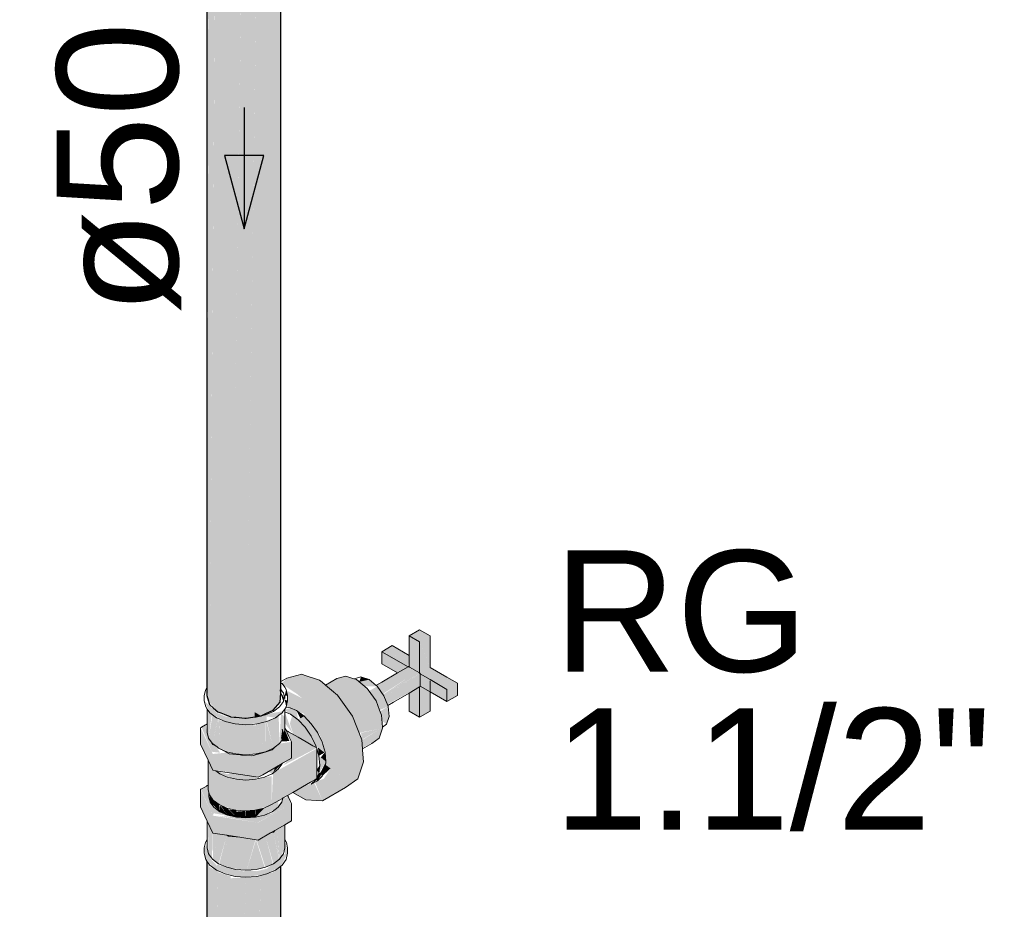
# Model space of a CAD drawing. Header units: millimetres. Extents: x 567 to 934, y -1 to 364.
# Tile 763 of 1056: x 745.13 to 746.75, y 132.54 to 134. Entities that reach past the tile are written whole.
import ezdxf

# ---------------------------------------------------------------- set-up
doc = ezdxf.new("R2010")
doc.units = ezdxf.units.MM
doc.header["$MEASUREMENT"] = 0
doc.linetypes.add('NULL', pattern=[0])
for name, color, linetype, lineweight in [('AF-Condutos', 140, 'Continuous', 25), ('AF-Registro', 253, 'Continuous', 18), ('AF-Sentido conduto', 140, 'Continuous', 30), ('AF-Textos conduto', 7, 'Continuous', 9), ('Textos', 7, 'Continuous', 9)]:
    doc.layers.add(name, color=color, linetype=linetype, lineweight=lineweight)
doc.styles.add('Arial', font='arial.ttf')

msp = doc.modelspace()

# ---------------------------------------------------------------- hatches: boundary and pattern name
at = {"layer": 'AF-Condutos', "linetype": 'Continuous'}
for points in [[(745.4419, 132.888), (745.4419, 132.9072), (745.4419, 134.6523)], [(745.4446, 132.8784), (745.4598, 132.8612), (745.4598, 134.6255), (745.4461, 132.9069), (745.4459, 134.6378), (745.4419, 132.9072)], [(745.4419, 132.9072), (745.4458, 134.621), (745.4419, 134.6239)], [(745.5622, 132.877), (745.5622, 134.6224), (745.5621, 134.6223), (745.551, 132.9187), (745.5506, 134.6282), (745.5316, 132.918), (745.5309, 134.619), (745.5079, 132.969), (745.5063, 134.6152), (745.4811, 132.8545), (745.5043, 132.851), (745.5309, 132.8547), (745.5506, 132.8639)], [(745.5622, 132.877), (745.5635, 134.6234), (745.5622, 134.6224)], [(745.5635, 132.8984), (745.5635, 134.6234), (745.5622, 132.9348)], [(745.4459, 134.6201), (745.4461, 132.9069), (745.4596, 134.6106)], [(745.4598, 132.8625), (745.4811, 132.8531), (745.4811, 134.6175)], [(745.4598, 134.613), (745.4598, 132.8612), (745.481, 134.608)], [(745.5307, 134.608), (745.5063, 134.6062), (745.5079, 132.969)], [(745.5505, 134.614), (745.5309, 134.6093), (745.5316, 132.918)], [(745.5621, 134.621), (745.5506, 134.6159), (745.551, 132.917)], [(745.4811, 134.6043), (745.4811, 132.8531), (745.5061, 134.6057)], [(745.442, 131.8891), (745.4459, 132.61), (745.4419, 132.6155)], [(745.4419, 131.8643), (745.4459, 131.8498), (745.4598, 131.8375), (745.4598, 132.6018), (745.4468, 131.8995), (745.4459, 132.6141), (745.4421, 131.8929), (745.4419, 132.6155)], [(745.5622, 131.8533), (745.5624, 131.9407), (745.5622, 132.6177), (745.5506, 131.8402)], [(745.4459, 132.6058), (745.4468, 131.8995), (745.4597, 132.599)], [(745.4598, 132.5972), (745.4598, 131.8375), (745.481, 132.5902)], [(745.5309, 131.831), (745.5506, 131.8402), (745.5506, 132.6046)], [(745.562, 132.6039), (745.5506, 132.5988), (745.5506, 131.8402)], [(745.5635, 131.868), (745.5635, 132.6073), (745.5622, 132.6063), (745.5624, 131.9407), (745.5623, 131.8954)], [(745.4598, 131.8375), (745.4811, 131.8295), (745.4811, 132.5938)], [(745.4811, 132.5871), (745.4811, 131.8295), (745.5062, 132.589), (745.4811, 132.5938), (745.4986, 132.5884)], [(745.4811, 131.8295), (745.5063, 131.8272), (745.5063, 132.5915)], [(745.5063, 131.8272), (745.5309, 131.831), (745.5309, 132.5953)], [(745.5307, 132.5909), (745.5063, 132.589), (745.5063, 131.8272)], [(745.5504, 132.5967), (745.5309, 132.592), (745.5309, 131.831)]]:
    msp.add_hatch(color=151, dxfattribs=at).paths.add_polyline_path(points)
at = {"layer": 'AF-Registro', "linetype": 'Continuous'}
for points in [[(745.792, 132.9762), (745.8093, 132.9342), (745.8093, 132.9862), (745.792, 132.9962), (745.7746, 132.9862)], [(745.7747, 132.9362), (745.792, 132.9242), (745.792, 132.9762), (745.7747, 132.9862)], [(745.7747, 132.9542), (745.7469, 132.9702), (745.7296, 132.9602), (745.7747, 132.9486)], [(745.7928, 132.9437), (745.8093, 132.9342), (745.7928, 132.9741)], [(745.7729, 132.9352), (745.7296, 132.9602), (745.7296, 132.9402), (745.7556, 132.9252)], [(745.773, 132.9352), (745.7747, 132.9486), (745.7327, 132.9594)], [(745.7928, 132.9247), (745.8093, 132.9142), (745.8543, 132.9082), (745.792, 132.9442)], [(745.565, 132.9081), (745.5672, 132.9054), (745.5978, 132.923)], [(745.565, 132.9081), (745.5978, 132.923), (745.5734, 132.9166)], [(745.5978, 132.923), (745.5672, 132.9054), (745.5691, 132.9027), (745.6274, 132.9132)], [(745.7729, 132.9352), (745.7208, 132.9051), (745.7312, 132.8905), (745.7712, 132.9162), (745.7918, 132.9243)], [(745.7918, 132.9243), (745.7747, 132.9185), (745.7319, 132.8895)], [(745.792, 132.9242), (745.7747, 132.9142), (745.7341, 132.8864)], [(745.792, 132.9025), (745.792, 132.9241), (745.7341, 132.8864), (745.7387, 132.8735)], [(745.7928, 132.9039), (745.837, 132.8782), (745.837, 132.8982), (745.7928, 132.9235)], [(745.6274, 132.9132), (745.5713, 132.9031), (745.5893, 132.8912)], [(745.6321, 132.7146), (745.6702, 132.7366), (745.6904, 132.7508), (745.6998, 132.7787), (745.6966, 132.8152), (745.6815, 132.8542), (745.657, 132.8889), (745.6274, 132.9132), (745.5893, 132.8912), (745.5989, 132.8833), (745.5747, 132.8955), (745.5727, 132.8704), (745.6028, 132.8575), (745.5918, 132.8482), (745.6035, 132.8359), (745.6212, 132.8051), (745.6362, 132.7947), (745.6257, 132.824), (745.6434, 132.8322), (745.6352, 132.7979), (745.6585, 132.7932), (745.6617, 132.7567), (745.6454, 132.768), (745.6344, 132.7511), (745.6196, 132.7455)], [(745.637, 132.9053), (745.6403, 132.9026), (745.6704, 132.9201), (745.6559, 132.9162)], [(745.6704, 132.9201), (745.6403, 132.9026), (745.6517, 132.8932), (745.688, 132.9142)], [(745.6588, 132.8874), (745.7057, 132.8997), (745.688, 132.9142), (745.6533, 132.8941)], [(745.6925, 132.9106), (745.7088, 132.9142), (745.6954, 132.9186)], [(745.7088, 132.9142), (745.6925, 132.9106), (745.7013, 132.9033), (745.7222, 132.9032)], [(745.7338, 132.8862), (745.7747, 132.9142), (745.7324, 132.8898)], [(745.8093, 132.8622), (745.8093, 132.9122), (745.7928, 132.9047), (745.792, 132.8522)], [(745.837, 132.8782), (745.8543, 132.8882), (745.8543, 132.9082), (745.8093, 132.9142), (745.837, 132.8982)], [(745.5687, 132.8844), (745.5604, 132.899), (745.5673, 132.8793)], [(745.5698, 132.8879), (745.5747, 132.8879), (745.5724, 132.8982)], [(745.6802, 132.856), (745.7202, 132.8791), (745.7057, 132.8997), (745.6581, 132.8873)], [(745.7198, 132.8797), (745.7333, 132.8875), (745.7222, 132.9032), (745.7087, 132.8954)], [(745.7747, 132.8922), (745.7747, 132.8622), (745.792, 132.8522), (745.792, 132.9022)], [(745.4375, 132.8794), (745.4467, 132.8596), (745.4718, 132.8451), (745.5061, 132.8398), (745.5404, 132.8451), (745.5404, 132.8536), (745.5546, 132.8514), (745.5675, 132.8624), (745.5061, 132.8509), (745.4718, 132.8536), (745.4576, 132.8599)], [(745.5724, 132.8692), (745.5747, 132.8794), (745.5698, 132.8813)], [(745.7292, 132.8559), (745.7202, 132.8791), (745.6807, 132.8563), (745.6838, 132.8482)], [(745.7401, 132.8699), (745.7333, 132.8875), (745.7199, 132.8798), (745.726, 132.8641)], [(745.4424, 132.8274), (745.4446, 132.8179), (745.4497, 132.8555), (745.4427, 132.8652)], [(745.5308, 132.8546), (745.5205, 132.8606), (745.5204, 132.8522)], [(745.5698, 132.8274), (745.5693, 132.8536), (745.5638, 132.8583), (745.5613, 132.8095)], [(745.579, 132.8676), (745.5698, 132.8645), (745.5918, 132.8482), (745.5893, 132.8632)], [(745.5698, 132.843), (745.583, 132.8253), (745.5698, 132.8614)], [(745.5956, 132.8504), (745.6019, 132.8541), (745.5893, 132.8632)], [(745.7373, 132.8408), (745.7416, 132.8533), (745.7401, 132.8699), (745.7193, 132.8579), (745.7292, 132.8559), (745.73, 132.8467)], [(745.4446, 132.8179), (745.451, 132.809), (745.4596, 132.85), (745.451, 132.8564)], [(745.4611, 132.8014), (745.4599, 132.8504), (745.451, 132.809)], [(745.4611, 132.8014), (745.4611, 132.8499), (745.4599, 132.8504)], [(745.4611, 132.8014), (745.4896, 132.7919), (745.5226, 132.7919), (745.5226, 132.8386), (745.4726, 132.845), (745.4633, 132.8098), (745.4612, 132.8477)], [(745.4633, 132.8098), (745.4726, 132.8448), (745.4615, 132.8476)], [(745.5226, 132.8409), (745.5226, 132.7919), (745.538, 132.7955), (745.5245, 132.8412)], [(745.538, 132.7955), (745.5371, 132.8443), (745.5245, 132.8413)], [(745.538, 132.8446), (745.538, 132.7955), (745.5512, 132.8014), (745.5397, 132.845)], [(745.5613, 132.809), (745.5526, 132.8505), (745.5404, 132.8451), (745.5512, 132.8014)], [(745.5613, 132.809), (745.5599, 132.8538), (745.5526, 132.8505)], [(745.5784, 132.8418), (745.5841, 132.8239), (745.5893, 132.8209), (745.5893, 132.85), (745.5822, 132.8552)], [(745.5893, 132.85), (745.5893, 132.8209), (745.5946, 132.8178), (745.5919, 132.848)], [(745.5919, 132.8481), (745.5946, 132.8178), (745.6035, 132.8358)], [(745.7311, 132.8341), (745.7292, 132.8559), (745.6838, 132.8482), (745.6922, 132.8267), (745.7266, 132.8332), (745.6967, 132.8142)], [(745.4314, 132.8081), (745.4514, 132.7918), (745.4314, 132.8349)], [(745.4424, 132.8274), (745.4396, 132.8397), (745.433, 132.8359), (745.4497, 132.7955), (745.4634, 132.7939)], [(745.5687, 132.8227), (745.5659, 132.8328), (745.5635, 132.8153)], [(745.5698, 132.8321), (745.5637, 132.8124), (745.5777, 132.8131)], [(745.572, 132.8308), (745.5798, 132.8141), (745.5809, 132.7871), (745.5678, 132.7732), (745.6225, 132.8017)], [(745.5893, 132.8072), (745.6222, 132.8019), (745.6035, 132.8358)], [(745.6352, 132.7979), (745.6434, 132.8322), (745.6272, 132.8247)], [(745.7266, 132.8332), (745.6956, 132.8266), (745.6966, 132.815)], [(745.7255, 132.8176), (745.7311, 132.8341), (745.6967, 132.8142), (745.6978, 132.8015)], [(745.4314, 132.8081), (745.4514, 132.7649), (745.4514, 132.7918)], [(745.5809, 132.8118), (745.5609, 132.8087), (745.5494, 132.7984), (745.5157, 132.7885), (745.4787, 132.7945), (745.4514, 132.7918), (745.5261, 132.7802)], [(745.5809, 132.8118), (745.5261, 132.7802), (745.4545, 132.7656), (745.5261, 132.7534), (745.5809, 132.7849)], [(745.4514, 132.7649), (745.5261, 132.7802), (745.4514, 132.7918)], [(745.6224, 132.7517), (745.6225, 132.8007), (745.5506, 132.7602), (745.5483, 132.7084)], [(745.6246, 132.8025), (745.6261, 132.7888), (745.6354, 132.7942)], [(745.6293, 132.7862), (745.6378, 132.7792), (745.6362, 132.7947)], [(745.6372, 132.7738), (745.6617, 132.7567), (745.6585, 132.7932), (745.6358, 132.7978)], [(745.4438, 132.7334), (745.4459, 132.7243), (745.4617, 132.7084), (745.4892, 132.6993), (745.5209, 132.6993), (745.5483, 132.7084), (745.5483, 132.7554), (745.5227, 132.7503), (745.4892, 132.7497), (745.4701, 132.7557), (745.505, 132.7485), (745.4595, 132.7637), (745.4438, 132.7814)], [(745.5647, 132.7756), (745.5538, 132.7693), (745.5511, 132.7615)], [(745.6261, 132.7598), (745.6378, 132.7792), (745.6261, 132.7888)], [(745.629, 132.7615), (745.6362, 132.7657), (745.6378, 132.7792)], [(745.4628, 132.7593), (745.4903, 132.7501), (745.522, 132.7501), (745.522, 132.754)], [(745.4847, 132.7598), (745.4749, 132.7585), (745.503, 132.7492), (745.5221, 132.754)], [(745.5653, 132.7751), (745.5426, 132.7629), (745.5494, 132.7593)], [(745.6212, 132.7491), (745.6236, 132.7478), (745.6362, 132.7657)], [(745.6261, 132.7601), (745.6277, 132.7734), (745.6225, 132.7659)], [(745.6225, 132.7506), (745.6362, 132.7657), (745.6261, 132.7598)], [(745.6313, 132.755), (745.6454, 132.768), (745.6372, 132.7738), (745.6289, 132.7618)], [(745.6321, 132.7146), (745.6182, 132.7447), (745.6007, 132.7387), (745.6044, 132.7163), (745.6225, 132.7152)], [(745.4514, 132.6903), (745.4314, 132.7334), (745.4314, 132.7047)], [(745.4423, 132.7397), (745.4319, 132.7337), (745.4514, 132.6903), (745.456, 132.7001), (745.4494, 132.7088)], [(745.6044, 132.7163), (745.6007, 132.7387), (745.5832, 132.7286)], [(745.4462, 132.7238), (745.447, 132.7127), (745.452, 132.7157)], [(745.452, 132.7157), (745.447, 132.7127), (745.4628, 132.6968), (745.4616, 132.7085)], [(745.576, 132.7207), (745.5676, 132.7196), (745.5506, 132.6946), (745.5061, 132.6865), (745.4603, 132.69), (745.5255, 132.6788), (745.5809, 132.7103)], [(745.5592, 132.7042), (745.5592, 132.7164), (745.5494, 132.7091), (745.5367, 132.6912)], [(745.4314, 132.7047), (745.4514, 132.6616), (745.4514, 132.6903)], [(745.4566, 132.7015), (745.4532, 132.6941), (745.4798, 132.6893)], [(745.4628, 132.7079), (745.4628, 132.6968), (745.4755, 132.6912)], [(745.464, 132.7074), (745.4755, 132.6912), (745.4755, 132.7023)], [(745.4755, 132.7025), (745.4755, 132.6912), (745.4903, 132.6877)], [(745.4787, 132.7001), (745.4903, 132.6877), (745.4903, 132.699)], [(745.5052, 132.6981), (745.4903, 132.6877), (745.5061, 132.6865)], [(745.4903, 132.6969), (745.4903, 132.6877), (745.5052, 132.698)], [(745.5214, 132.6994), (745.5061, 132.6865), (745.522, 132.6877)], [(745.5213, 132.6993), (745.5061, 132.6981), (745.5061, 132.6865)], [(745.5367, 132.6912), (745.5493, 132.7088), (745.5367, 132.7033), (745.522, 132.6877)], [(745.5363, 132.7029), (745.522, 132.6995), (745.522, 132.6877)], [(745.5809, 132.7103), (745.5261, 132.6787), (745.5261, 132.65)], [(745.5261, 132.65), (745.5809, 132.6816), (745.5809, 132.7103)], [(745.4442, 132.6296), (745.4502, 132.6198), (745.451, 132.6625), (745.4435, 132.6786)], [(745.4514, 132.6616), (745.5261, 132.65), (745.5261, 132.6787), (745.4514, 132.6903)], [(745.5512, 132.6631), (745.5381, 132.6569), (745.5512, 132.6111), (745.5606, 132.6182)], [(745.561, 132.6184), (745.5576, 132.668), (745.5512, 132.6631)], [(745.5696, 132.6363), (745.5698, 132.6752), (745.5576, 132.668), (745.5613, 132.6187)], [(745.4516, 132.6179), (745.4605, 132.6602), (745.4514, 132.6616)], [(745.4605, 132.6602), (745.4517, 132.6182), (745.4611, 132.6111), (745.4743, 132.6573), (745.4753, 132.6048), (745.5072, 132.6004), (745.5218, 132.6507)], [(745.4743, 132.6573), (745.462, 132.6107), (745.4743, 132.6052)], [(745.4743, 132.6567), (745.4743, 132.6052), (745.4753, 132.6048)], [(745.5698, 132.6509), (745.5701, 132.6272), (745.5404, 132.6028), (745.5239, 132.5988), (745.5061, 132.6003), (745.4884, 132.5903), (745.5061, 132.589), (745.5404, 132.5943), (745.5635, 132.6073), (745.5747, 132.6286)], [(745.5226, 132.6505), (745.5065, 132.5977), (745.5369, 132.605)], [(745.524, 132.6488), (745.538, 132.6052), (745.538, 132.6568)], [(745.538, 132.6573), (745.538, 132.6052), (745.5503, 132.6107)], [(745.4406, 132.6413), (745.4375, 132.6371), (745.4399, 132.6183), (745.4576, 132.6006), (745.4576, 132.6091), (745.4488, 132.618)], [(745.4583, 132.6095), (745.4576, 132.6006), (745.4884, 132.5903), (745.5061, 132.5975)]]:
    msp.add_hatch(color=254, dxfattribs=at).paths.add_polyline_path(points)

# ---------------------------------------------------------------- linework, layer by layer
at = {"layer": 'AF-Condutos'}
for p, q in [((745.4419, 134.6523), (745.4419, 132.907)), ((745.5635, 132.9344), (745.5635, 134.6234)), ((745.5635, 132.9141), (745.5635, 132.9344)), ((745.4419, 132.907), (745.4419, 132.888)), ((745.5635, 132.911), (745.5635, 132.9141)), ((745.5635, 132.9092), (745.5635, 132.911)), ((745.5635, 132.8984), (745.5635, 132.9092)), ((745.5622, 132.877), (745.5635, 132.8917)), ((745.5635, 132.8947), (745.5635, 132.8984)), ((745.5635, 132.8917), (745.5635, 132.8947)), ((745.4419, 132.888), (745.4445, 132.8786)), ((745.4445, 132.8786), (745.445, 132.8767)), ((745.445, 132.8767), (745.4459, 132.8735)), ((745.4459, 132.8735), (745.4467, 132.8728)), ((745.4467, 132.8728), (745.4521, 132.8679)), ((745.5506, 132.8639), (745.5622, 132.877)), ((745.4521, 132.8679), (745.4567, 132.8639)), ((745.4567, 132.8639), (745.4598, 132.8612)), ((745.4598, 132.8612), (745.4645, 132.8594)), ((745.4645, 132.8594), (745.4701, 132.8573)), ((745.4701, 132.8573), (745.4715, 132.8568)), ((745.4715, 132.8568), (745.4799, 132.8536)), ((745.5309, 132.8547), (745.5388, 132.8584)), ((745.5388, 132.8584), (745.5506, 132.8639)), ((745.4799, 132.8536), (745.4811, 132.8531)), ((745.4811, 132.8531), (745.4866, 132.8526)), ((745.4866, 132.8526), (745.49, 132.8523)), ((745.49, 132.8523), (745.5043, 132.851)), ((745.5043, 132.851), (745.5063, 132.8508)), ((745.5063, 132.8508), (745.5104, 132.8515)), ((745.5104, 132.8515), (745.5309, 132.8547)), ((745.4419, 132.6155), (745.4419, 131.8927)), ((745.5635, 131.9356), (745.5635, 132.6073))]:
    msp.add_line(p, q, dxfattribs=at)
at = {"layer": 'AF-Registro'}
for p, q in [((745.792, 132.9962), (745.7746, 132.9862)), ((745.7746, 132.9862), (745.792, 132.9762)), ((745.792, 132.9762), (745.7747, 132.9862)), ((745.7747, 132.9862), (745.7747, 132.9542)), ((745.8093, 132.9862), (745.792, 132.9962)), ((745.8093, 132.9342), (745.8093, 132.9862)), ((745.7469, 132.9702), (745.7296, 132.9602)), ((745.7747, 132.9542), (745.7469, 132.9702)), ((745.792, 132.9762), (745.792, 132.9462)), ((745.792, 132.9462), (745.792, 132.9762)), ((745.7296, 132.9602), (745.7729, 132.9352)), ((745.7296, 132.9602), (745.7296, 132.9402)), ((745.7729, 132.9352), (745.7296, 132.9602)), ((745.7747, 132.9542), (745.7747, 132.9362)), ((745.7296, 132.9402), (745.7556, 132.9252)), ((745.792, 132.9462), (745.792, 132.9442)), ((745.792, 132.9442), (745.792, 132.9462)), ((745.792, 132.9442), (745.792, 132.9252)), ((745.792, 132.9252), (745.792, 132.9442)), ((745.5978, 132.923), (745.5734, 132.9166)), ((745.6017, 132.9217), (745.5978, 132.923)), ((745.6274, 132.9132), (745.6017, 132.9217)), ((745.7556, 132.9252), (745.7296, 132.9102)), ((745.7729, 132.9352), (745.7556, 132.9252)), ((745.7738, 132.9357), (745.7729, 132.9352)), ((745.7747, 132.9352), (745.7738, 132.9357)), ((745.7747, 132.9362), (745.7747, 132.9352)), ((745.7755, 132.9347), (745.7747, 132.9352)), ((745.792, 132.9252), (745.7755, 132.9347)), ((745.7928, 132.9247), (745.792, 132.9252)), ((745.792, 132.9252), (745.792, 132.9242)), ((745.7928, 132.9237), (745.792, 132.9242)), ((745.792, 132.9242), (745.7928, 132.9237)), ((745.792, 132.9242), (745.792, 132.9242)), ((745.7928, 132.9237), (745.7928, 132.9247)), ((745.8093, 132.9142), (745.7928, 132.9237)), ((745.7928, 132.9237), (745.7928, 132.9237)), ((745.7928, 132.9237), (745.8093, 132.9142)), ((745.7928, 132.9047), (745.7928, 132.9237)), ((745.837, 132.9182), (745.8093, 132.9342)), ((745.5654, 132.912), (745.5635, 132.911)), ((745.565, 132.9081), (745.5635, 132.9092)), ((745.5655, 132.9077), (745.565, 132.9081)), ((745.5734, 132.9166), (745.5654, 132.912)), ((745.5698, 132.9017), (745.5655, 132.9077)), ((745.6315, 132.9099), (745.6274, 132.9132)), ((745.637, 132.9053), (745.6315, 132.9099)), ((745.6559, 132.9162), (745.637, 132.9053)), ((745.657, 132.8889), (745.637, 132.9053)), ((745.6704, 132.9201), (745.6559, 132.9162)), ((745.6838, 132.9156), (745.6704, 132.9201)), ((745.684, 132.9155), (745.6838, 132.9156)), ((745.6844, 132.9158), (745.684, 132.9155)), ((745.688, 132.9142), (745.684, 132.9155)), ((745.6954, 132.9186), (745.6844, 132.9158)), ((745.7057, 132.8997), (745.688, 132.9142)), ((745.7088, 132.9142), (745.6954, 132.9186)), ((745.7203, 132.9048), (745.7088, 132.9142)), ((745.7208, 132.9051), (745.7203, 132.9048)), ((745.7296, 132.9102), (745.7208, 132.9051)), ((745.8093, 132.9142), (745.837, 132.8982)), ((745.837, 132.8982), (745.8093, 132.9142)), ((745.8093, 132.8622), (745.8093, 132.9122)), ((745.8543, 132.9082), (745.837, 132.9182)), ((745.8543, 132.8982), (745.8543, 132.9082)), ((745.4395, 132.8966), (745.4375, 132.8879)), ((745.4399, 132.8982), (745.4395, 132.8966)), ((745.4419, 132.901), (745.4399, 132.8982)), ((745.5641, 132.8977), (745.5635, 132.8984)), ((745.5664, 132.8944), (745.5641, 132.8977)), ((745.5676, 132.8927), (745.5664, 132.8944)), ((745.5689, 132.8872), (745.5676, 132.8927)), ((745.5724, 132.8982), (745.5698, 132.9017)), ((745.5747, 132.8879), (745.5724, 132.8982)), ((745.7073, 132.8973), (745.7057, 132.8997)), ((745.7202, 132.8791), (745.7073, 132.8973)), ((745.7222, 132.9032), (745.7203, 132.9048)), ((745.7333, 132.8875), (745.7222, 132.9032)), ((745.7487, 132.8772), (745.7747, 132.8922)), ((745.7747, 132.8922), (745.792, 132.9022)), ((745.7747, 132.8922), (745.7747, 132.8622)), ((745.792, 132.9022), (745.7928, 132.9027)), ((745.792, 132.9022), (745.792, 132.8522)), ((745.792, 132.8522), (745.792, 132.9022)), ((745.7928, 132.9037), (745.7928, 132.9047)), ((745.7928, 132.9037), (745.8093, 132.8942)), ((745.7928, 132.9027), (745.7928, 132.9037)), ((745.8093, 132.8942), (745.837, 132.8782)), ((745.837, 132.8982), (745.837, 132.8882)), ((745.837, 132.8882), (745.837, 132.8982)), ((745.8543, 132.8882), (745.8543, 132.8982)), ((745.4375, 132.8879), (745.4375, 132.8794)), ((745.4375, 132.8794), (745.4399, 132.8692)), ((745.5676, 132.8784), (745.5613, 132.8695)), ((745.5688, 132.8837), (745.5676, 132.8784)), ((745.5693, 132.8855), (745.5688, 132.8837)), ((745.5693, 132.8855), (745.5689, 132.8872)), ((745.5698, 132.8879), (745.5693, 132.8855)), ((745.5698, 132.8832), (745.5698, 132.8879)), ((745.5724, 132.8692), (745.5747, 132.8794)), ((745.5747, 132.8794), (745.5747, 132.8879)), ((745.6815, 132.8542), (745.657, 132.8889)), ((745.726, 132.8641), (745.7202, 132.8791)), ((745.7394, 132.8718), (745.7333, 132.8875)), ((745.7394, 132.8718), (745.7487, 132.8772)), ((745.837, 132.8782), (745.8543, 132.8882)), ((745.837, 132.8882), (745.837, 132.8782)), ((745.837, 132.8782), (745.837, 132.8882)), ((745.4399, 132.8692), (745.4424, 132.8656)), ((745.4424, 132.8656), (745.4467, 132.8596)), ((745.4424, 132.8656), (745.4424, 132.8413)), ((745.4467, 132.8596), (745.4576, 132.8514)), ((745.542, 132.8579), (745.538, 132.8561)), ((745.5512, 132.8619), (745.542, 132.8579)), ((745.5539, 132.864), (745.5512, 132.8619)), ((745.5613, 132.8695), (745.5539, 132.864)), ((745.5604, 132.8558), (745.5655, 132.8596)), ((745.5655, 132.8596), (745.5675, 132.8624)), ((745.5675, 132.8624), (745.5677, 132.8626)), ((745.5677, 132.8626), (745.5698, 132.8656)), ((745.5698, 132.8656), (745.5722, 132.869)), ((745.5698, 132.8624), (745.5698, 132.8656)), ((745.5698, 132.8614), (745.5698, 132.8624)), ((745.5698, 132.8536), (745.5698, 132.8614)), ((745.5698, 132.8614), (745.5769, 132.8584)), ((745.5722, 132.869), (745.5724, 132.8692)), ((745.5731, 132.8689), (745.5722, 132.869)), ((745.5768, 132.8685), (745.5731, 132.8689)), ((745.579, 132.8676), (745.5768, 132.8685)), ((745.5769, 132.8584), (745.5792, 132.8574)), ((745.5893, 132.8632), (745.579, 132.8676)), ((745.5792, 132.8574), (745.5918, 132.8482)), ((745.6019, 132.8541), (745.5893, 132.8632)), ((745.7292, 132.8559), (745.726, 132.8641)), ((745.7401, 132.8699), (745.7394, 132.8718)), ((745.7416, 132.8533), (745.7401, 132.8699)), ((745.7747, 132.8622), (745.792, 132.8522)), ((745.7928, 132.8527), (745.8093, 132.8622)), ((745.4412, 132.8406), (745.4396, 132.8397)), ((745.4424, 132.8413), (745.4412, 132.8406)), ((745.4424, 132.8413), (745.4424, 132.8274)), ((745.4576, 132.8514), (745.459, 132.8508)), ((745.459, 132.8508), (745.4718, 132.8451)), ((745.4718, 132.8451), (745.4884, 132.8412)), ((745.4884, 132.8412), (745.5061, 132.8398)), ((745.5061, 132.8398), (745.5168, 132.8406)), ((745.5226, 132.8524), (745.5104, 132.8515)), ((745.5168, 132.8406), (745.5239, 132.8412)), ((745.538, 132.8561), (745.5226, 132.8524)), ((745.5239, 132.8412), (745.5404, 132.8451)), ((745.5404, 132.8451), (745.5443, 132.8469)), ((745.5443, 132.8469), (745.5546, 132.8514)), ((745.5546, 132.8514), (745.5596, 132.8552)), ((745.5596, 132.8552), (745.5604, 132.8558)), ((745.5698, 132.8356), (745.5698, 132.8536)), ((745.5918, 132.8482), (745.6035, 132.8359)), ((745.6136, 132.8417), (745.6019, 132.8541)), ((745.6236, 132.827), (745.6136, 132.8417)), ((745.6966, 132.8152), (745.6815, 132.8542)), ((745.7309, 132.8362), (745.7292, 132.8559)), ((745.7309, 132.8362), (745.7373, 132.8408)), ((745.7373, 132.8408), (745.7416, 132.8533)), ((745.792, 132.8522), (745.7928, 132.8527)), ((745.4321, 132.8353), (745.4314, 132.8349)), ((745.4314, 132.8349), (745.4314, 132.8081)), ((745.433, 132.8359), (745.4321, 132.8353)), ((745.4396, 132.8397), (745.433, 132.8359)), ((745.4424, 132.8274), (745.4446, 132.8179)), ((745.5687, 132.8227), (745.5659, 132.8328)), ((745.5687, 132.8227), (745.5698, 132.8274)), ((745.5698, 132.8321), (745.5698, 132.8356)), ((745.5711, 132.8329), (745.5698, 132.8356)), ((745.5698, 132.8274), (745.5698, 132.8321)), ((745.572, 132.8308), (745.5711, 132.8329)), ((745.5732, 132.8282), (745.572, 132.8308)), ((745.5741, 132.8296), (745.572, 132.8308)), ((745.574, 132.8267), (745.5732, 132.8282)), ((745.5768, 132.8206), (745.574, 132.8267)), ((745.5755, 132.8288), (745.5741, 132.8296)), ((745.576, 132.8285), (745.5755, 132.8288)), ((745.5809, 132.8257), (745.576, 132.8285)), ((745.5824, 132.8249), (745.5809, 132.8257)), ((745.5918, 132.8194), (745.5824, 132.8249)), ((745.6035, 132.8359), (745.6135, 132.8212)), ((745.6313, 132.811), (745.6236, 132.827)), ((745.7255, 132.8176), (745.7311, 132.8341)), ((745.7311, 132.8341), (745.7309, 132.8362)), ((745.4314, 132.8081), (745.4438, 132.7814)), ((745.4446, 132.8179), (745.4457, 132.8164)), ((745.4457, 132.8164), (745.4491, 132.8115)), ((745.4491, 132.8115), (745.4494, 132.8107)), ((745.4491, 132.8115), (745.451, 132.809)), ((745.4494, 132.8107), (745.45, 132.8097)), ((745.45, 132.8097), (745.4516, 132.8073)), ((745.451, 132.809), (745.4585, 132.8033)), ((745.5539, 132.8034), (745.5613, 132.809)), ((745.5613, 132.809), (745.5676, 132.8179)), ((745.5676, 132.8179), (745.5682, 132.8203)), ((745.5682, 132.8203), (745.5687, 132.8227)), ((745.5682, 132.8203), (745.569, 132.8216)), ((745.569, 132.8216), (745.5687, 132.8227)), ((745.5798, 132.8141), (745.5768, 132.8206)), ((745.5809, 132.8118), (745.5798, 132.8141)), ((745.5809, 132.7969), (745.5809, 132.8118)), ((745.6053, 132.8116), (745.5918, 132.8194)), ((745.6162, 132.8053), (745.6053, 132.8116)), ((745.6135, 132.8212), (745.6212, 132.8051)), ((745.6362, 132.7947), (745.6313, 132.811)), ((745.6979, 132.8001), (745.6966, 132.8152)), ((745.6979, 132.8001), (745.7135, 132.8091)), ((745.7135, 132.8091), (745.7255, 132.8176)), ((745.4516, 132.8073), (745.4585, 132.8033)), ((745.4585, 132.8033), (745.4611, 132.8014)), ((745.4611, 132.8014), (745.4644, 132.7999)), ((745.4644, 132.7999), (745.4743, 132.7955)), ((745.4644, 132.7999), (745.4649, 132.7996)), ((745.4649, 132.7996), (745.4783, 132.7919)), ((745.4743, 132.7955), (745.4896, 132.7919)), ((745.4783, 132.7919), (745.4966, 132.7902)), ((745.4896, 132.7919), (745.5061, 132.7906)), ((745.5061, 132.7906), (745.5226, 132.7919)), ((745.5226, 132.7919), (745.538, 132.7955)), ((745.5262, 132.7916), (745.5378, 132.795)), ((745.5378, 132.795), (745.5494, 132.7984)), ((745.538, 132.7955), (745.5512, 132.8014)), ((745.5494, 132.7984), (745.5539, 132.8034)), ((745.5512, 132.8014), (745.5539, 132.8034)), ((745.5809, 132.7849), (745.5809, 132.7969)), ((745.6225, 132.8017), (745.6162, 132.8053)), ((745.6212, 132.8051), (745.6222, 132.8019)), ((745.6225, 132.8007), (745.6225, 132.8017)), ((745.6225, 132.8007), (745.6261, 132.7888)), ((745.6225, 132.7925), (745.6225, 132.8007)), ((745.6225, 132.752), (745.6225, 132.7925)), ((745.6378, 132.7792), (745.6362, 132.7947)), ((745.6981, 132.7982), (745.6979, 132.8001)), ((745.6998, 132.7787), (745.6981, 132.7982)), ((745.4438, 132.7814), (745.4514, 132.7649)), ((745.4438, 132.7814), (745.4438, 132.7405)), ((745.4966, 132.7902), (745.497, 132.7902)), ((745.497, 132.7902), (745.4985, 132.79)), ((745.4985, 132.79), (745.5157, 132.7885)), ((745.5157, 132.7885), (745.5262, 132.7916)), ((745.5535, 132.7692), (745.5655, 132.7761)), ((745.5653, 132.7751), (745.5655, 132.7761)), ((745.5655, 132.7761), (745.5663, 132.7765)), ((745.5663, 132.7765), (745.5674, 132.7772)), ((745.5674, 132.7772), (745.5809, 132.7849)), ((745.6261, 132.7888), (745.6277, 132.7734)), ((745.6362, 132.7657), (745.6378, 132.7792)), ((745.6904, 132.7508), (745.6998, 132.7787)), ((745.4514, 132.7649), (745.4564, 132.7642)), ((745.4564, 132.7642), (745.4628, 132.7593)), ((745.4564, 132.7642), (745.4787, 132.7607)), ((745.4628, 132.7593), (745.4704, 132.7559)), ((745.4787, 132.7607), (745.5261, 132.7534)), ((745.5336, 132.7576), (745.5535, 132.7692)), ((745.5426, 132.7562), (745.5494, 132.7593)), ((745.5494, 132.7593), (745.5592, 132.7666)), ((745.5592, 132.7666), (745.5653, 132.7751)), ((745.6261, 132.7598), (745.6225, 132.752)), ((745.6277, 132.7734), (745.6261, 132.7598)), ((745.6313, 132.755), (745.6362, 132.7657)), ((745.4704, 132.7559), (745.4755, 132.7537)), ((745.4755, 132.7537), (745.4903, 132.7501)), ((745.4903, 132.7501), (745.5061, 132.7489)), ((745.5061, 132.7489), (745.522, 132.7501)), ((745.522, 132.7501), (745.5318, 132.7525)), ((745.5261, 132.7534), (745.5336, 132.7576)), ((745.5318, 132.7525), (745.5367, 132.7537)), ((745.5367, 132.7537), (745.5426, 132.7562)), ((745.5832, 132.7286), (745.6124, 132.7454)), ((745.6124, 132.7454), (745.6192, 132.7494)), ((745.6212, 132.7491), (745.6135, 132.742)), ((745.6135, 132.742), (745.6236, 132.7478)), ((745.6192, 132.7494), (745.6221, 132.751)), ((745.6221, 132.751), (745.6212, 132.7491)), ((745.6221, 132.751), (745.6225, 132.7512)), ((745.6225, 132.7518), (745.6225, 132.752)), ((745.6225, 132.7512), (745.6225, 132.7518)), ((745.6236, 132.7478), (745.6313, 132.755)), ((745.6702, 132.7366), (745.6904, 132.7508)), ((745.4319, 132.7337), (745.4314, 132.7334)), ((745.4314, 132.7334), (745.4314, 132.7047)), ((745.437, 132.7366), (745.4319, 132.7337)), ((745.441, 132.7389), (745.437, 132.7366)), ((745.4423, 132.7397), (745.441, 132.7389)), ((745.4438, 132.7405), (745.4423, 132.7397)), ((745.4438, 132.7405), (745.4438, 132.7334)), ((745.4438, 132.7334), (745.4449, 132.7285)), ((745.4449, 132.7285), (745.4459, 132.7243)), ((745.4449, 132.7285), (745.4449, 132.7256)), ((745.5747, 132.7236), (745.5832, 132.7286)), ((745.5832, 132.7286), (745.6044, 132.7163)), ((745.6321, 132.7146), (745.6702, 132.7366)), ((745.4449, 132.7256), (745.4449, 132.7218)), ((745.4449, 132.7218), (745.447, 132.7127)), ((745.4459, 132.7243), (745.452, 132.7157)), ((745.447, 132.7127), (745.4531, 132.7042)), ((745.452, 132.7157), (745.4617, 132.7084)), ((745.5483, 132.7084), (745.5662, 132.7187)), ((745.5592, 132.7042), (745.5653, 132.7127)), ((745.5653, 132.7127), (745.5667, 132.719)), ((745.5662, 132.7187), (745.5667, 132.719)), ((745.5667, 132.719), (745.5674, 132.7194)), ((745.5674, 132.7194), (745.572, 132.7221)), ((745.572, 132.7221), (745.5747, 132.7236)), ((745.576, 132.7207), (745.5747, 132.7236)), ((745.5795, 132.7133), (745.576, 132.7207)), ((745.5809, 132.7103), (745.5795, 132.7133)), ((745.6044, 132.7163), (745.6225, 132.7152)), ((745.6225, 132.7152), (745.6321, 132.7146)), ((745.4314, 132.7047), (745.4424, 132.6809)), ((745.4531, 132.7042), (745.4628, 132.6968)), ((745.4617, 132.7084), (745.4744, 132.7028)), ((745.4628, 132.6968), (745.4755, 132.6912)), ((745.4744, 132.7028), (745.4892, 132.6993)), ((745.4892, 132.6993), (745.505, 132.6981)), ((745.505, 132.6981), (745.5209, 132.6993)), ((745.5209, 132.6993), (745.5356, 132.7028)), ((745.5356, 132.7028), (745.5483, 132.7084)), ((745.5367, 132.6912), (745.5494, 132.6968)), ((745.5494, 132.6968), (745.5592, 132.7042)), ((745.5809, 132.6968), (745.5809, 132.7103)), ((745.5809, 132.6816), (745.5809, 132.6968)), ((745.4424, 132.6809), (745.4514, 132.6616)), ((745.4424, 132.6809), (745.4424, 132.6586)), ((745.4755, 132.6912), (745.4903, 132.6877)), ((745.4903, 132.6877), (745.5061, 132.6865)), ((745.5061, 132.6865), (745.522, 132.6877)), ((745.522, 132.6877), (745.5367, 132.6912)), ((745.5698, 132.6752), (745.5809, 132.6816)), ((745.5466, 132.6618), (745.5535, 132.6658)), ((745.5466, 132.6618), (745.5512, 132.6631)), ((745.5512, 132.6631), (745.5535, 132.6658)), ((745.5535, 132.6658), (745.5698, 132.6752)), ((745.5698, 132.6586), (745.5698, 132.6752)), ((745.4396, 132.646), (745.4375, 132.6371)), ((745.4399, 132.6473), (745.4396, 132.646)), ((745.4424, 132.6509), (745.4399, 132.6473)), ((745.4424, 132.6586), (745.4424, 132.6509)), ((745.4424, 132.6509), (745.4424, 132.6371)), ((745.4514, 132.6616), (745.4744, 132.658)), ((745.4744, 132.658), (745.496, 132.6547)), ((745.4744, 132.658), (745.4772, 132.6564)), ((745.4772, 132.6564), (745.496, 132.6547)), ((745.496, 132.6547), (745.5261, 132.65)), ((745.5261, 132.65), (745.5466, 132.6618)), ((745.5698, 132.6509), (745.5698, 132.6586)), ((745.5698, 132.6371), (745.5698, 132.6509)), ((745.5724, 132.6473), (745.5698, 132.6509)), ((745.5727, 132.646), (745.5724, 132.6473)), ((745.5747, 132.6371), (745.5727, 132.646)), ((745.4375, 132.6371), (745.4375, 132.6286)), ((745.4446, 132.6276), (745.4424, 132.6371)), ((745.5698, 132.6371), (745.5676, 132.6276)), ((745.5747, 132.6286), (745.5747, 132.6371)), ((745.4375, 132.6286), (745.4399, 132.6183)), ((745.4399, 132.6183), (745.4419, 132.6155)), ((745.4419, 132.6155), (745.4467, 132.6088)), ((745.451, 132.6187), (745.4446, 132.6276)), ((745.4611, 132.6111), (745.451, 132.6187)), ((745.5613, 132.6187), (745.5512, 132.6111)), ((745.5635, 132.6219), (745.5613, 132.6187)), ((745.5676, 132.6276), (745.5635, 132.6219)), ((745.5655, 132.6088), (745.5724, 132.6183)), ((745.5724, 132.6183), (745.5747, 132.6286)), ((745.4467, 132.6088), (745.4576, 132.6006)), ((745.4576, 132.6006), (745.4718, 132.5943)), ((745.4743, 132.6052), (745.4611, 132.6111)), ((745.4896, 132.6016), (745.4743, 132.6052)), ((745.5061, 132.6003), (745.4896, 132.6016)), ((745.5226, 132.6016), (745.5061, 132.6003)), ((745.538, 132.6052), (745.5226, 132.6016)), ((745.5512, 132.6111), (745.538, 132.6052)), ((745.5404, 132.5943), (745.5546, 132.6006)), ((745.5546, 132.6006), (745.5635, 132.6073)), ((745.5635, 132.6073), (745.5655, 132.6088)), ((745.4718, 132.5943), (745.4884, 132.5903)), ((745.4884, 132.5903), (745.5061, 132.589)), ((745.5061, 132.589), (745.5239, 132.5903)), ((745.5239, 132.5903), (745.5404, 132.5943))]:
    msp.add_line(p, q, dxfattribs=at)
at = {"layer": 'AF-Sentido conduto'}
for p, q in [((745.5354, 133.7772), (745.4707, 133.7772)), ((745.4707, 133.7772), (745.5031, 133.6565)), ((745.5031, 133.6565), (745.5354, 133.7772))]:
    msp.add_line(p, q, dxfattribs=at)
msp.add_lwpolyline([(745.5031, 133.8565), (745.5031, 133.6565)], dxfattribs=at)

# ---------------------------------------------------------------- texts
at = {"layer": 'AF-Textos conduto', "linetype": 'NULL', "insert": (745.3996, 133.7565), "char_height": 0.2, "width": 0.962805, "attachment_point": 8, "rotation": 90.0002, "line_spacing_factor": 0.6, "style": 'Arial'}
msp.add_mtext('ø50', dxfattribs=at)
at = {"layer": 'Textos', "linetype": 'NULL', "char_height": 0.2, "attachment_point": 7, "line_spacing_factor": 0.6, "style": 'Arial'}
for s, insert, width in [('RG', (746.0129, 132.9243), 0.838415), ('1.1/2"', (746.0129, 132.6643), 1.440854)]:
    msp.add_mtext(s, dxfattribs=dict(at, insert=insert, width=width))

doc.saveas('drawing.dxf')
